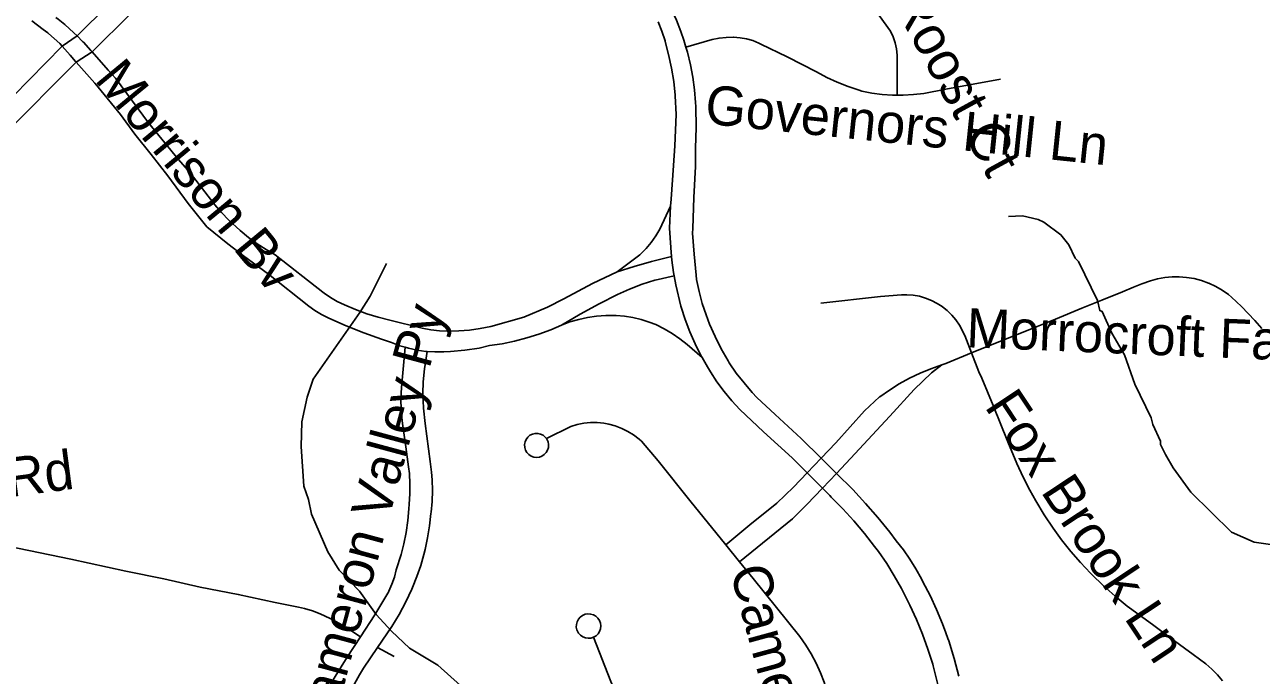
# Model space of a CAD drawing. Extents: x 1383679 to 1536984, y 460658 to 651027.
# Drawn here: x 1453839 to 1456840, y 514025 to 515604 of the extents above; entities that cross this region are included whole.
import ezdxf

# ---------------------------------------------------------------- set-up
doc = ezdxf.new("R2010")
doc.units = 0
for name, color, linetype in [('Exist Hydrographic Misc Water Feature', 7, 'Continuous'), ('Exist Road Non-System Type 51', 7, 'Continuous'), ('Exist Road Non-System Type 51 Label', 7, 'Continuous')]:
    doc.layers.add(name, color=color, linetype=linetype)

msp = doc.modelspace()

# ---------------------------------------------------------------- linework, layer by layer
at = {"layer": 'Exist Hydrographic Misc Water Feature'}
for points in [[(1456885.3, 514339.6), (1456823.5, 514348.2), (1456767.9, 514372), (1456669.8, 514469.4), (1456626.9, 514528.3), (1456607.6, 514560.7), (1456596, 514584.9), (1456596.2, 514592.9), (1456577, 514633.3), (1456573.3, 514649.4), (1456533.2, 514731.2), (1456508.3, 514802.7), (1456477.4, 514855.4), (1456454.4, 514907.9), (1456448.4, 514910), (1456442.9, 514934.1), (1456396.8, 515029.1), (1456388.9, 515037.3), (1456373.5, 515069.6), (1456354, 515094), (1456312.6, 515124.8), (1456298.8, 515131.1), (1456260.8, 515139.9), (1456226.8, 515138.6)], [(1454897, 514000.3), (1454841.9, 514049.5), (1454772.7, 514090.9), (1454729.5, 514131.8), (1454692.3, 514172.9), (1454651.4, 514229.5), (1454602.4, 514280.5), (1454575.2, 514325), (1454535, 514415.9), (1454527.7, 514452), (1454516.3, 514484.2), (1454510.3, 514580.4), (1454511.5, 514640.3), (1454524.7, 514700.1), (1454539.6, 514743.8), (1454652.9, 514905.4), (1454677.7, 514944.9), (1454717.3, 515024)]]:
    msp.add_lwpolyline(points, dxfattribs=at)
at = {"layer": 'Exist Road Non-System Type 51'}
for p, q in [((1453930.2, 515551.7), (1453949.5, 515529.7)), ((1454041.8, 515493.6), (1454003, 515537.5)), ((1453964.2, 515512.9), (1454009.1, 515461.8)), ((1455772.2, 514551.7), (1455738.2, 514516.1)), ((1455772.2, 514551.7), (1455809.3, 514515.1)), ((1455775.2, 514479), (1455738.2, 514516.1)), ((1455809.3, 514515.1), (1455775.2, 514479)), ((1455540.7, 514341.7), (1455574.3, 514300.2)), ((1454735.7, 514070.5), (1454695.6, 514092.2))]:
    msp.add_line(p, q, dxfattribs=at)
for points in [[(1455444.1, 515548.8), (1455438.8, 515566.3), (1455431.7, 515586.9), (1455420.8, 515615), (1455408.4, 515642.4), (1455394.6, 515669.2), (1455379.4, 515695.2), (1455363.6, 515719.3), (1455343.8, 515746), (1455322.7, 515771.8), (1455306.6, 515790), (1455224.3, 515873.6), (1455142, 515944.9), (1455080.4, 516000.6), (1454995.6, 516079.3), (1454979, 516098.3), (1454961.3, 516116.2), (1454942.5, 516133), (1454922.7, 516148.5), (1454920.2, 516150.3), (1454871.7, 516189.7), (1454829.1, 516228.8), (1454752.7, 516291.1), (1454702.4, 516335.1)], [(1454498.5, 516109.1), (1454418.8, 516037.3), (1454270.6, 515878.2), (1453966.5, 515576.3), (1453930.2, 515551.7), (1453651.8, 515268.2), (1453521.7, 515124), (1453345, 514948.3), (1453151.5, 514735.1), (1453131.5, 514709.3), (1453022, 514556.8), (1452980.8, 514495.7)], [(1455957, 515432.7), (1455956.6, 515515), (1455956.5, 515530.1), (1455954.8, 515545.2), (1455951.6, 515560), (1455946.9, 515574.4), (1455940.7, 515588.2), (1455940.7, 515588.3), (1455902.5, 515640.5)], [(1453789.9, 515337.9), (1453964.2, 515512.9), (1454003, 515537.5), (1454095.7, 515629.7)], [(1453884.2, 515592), (1453856.3, 515612.7)], [(1453966.5, 515576.3), (1453958.5, 515584.2), (1453936.3, 515604), (1453920.3, 515617), (1453914.3, 515621.3)], [(1455376.4, 515610.3), (1455385.5, 515587.6), (1455393.2, 515564.3), (1455393.5, 515563.2), (1455402, 515531.1), (1455408.9, 515498.6), (1455414.3, 515465.9), (1455418.1, 515432.9), (1455418.2, 515430.9), (1455420.2, 515385.6), (1455417.3, 515310.1), (1455414, 515261.8), (1455407.8, 515180.7), (1455406.9, 515163.1)], [(1453930.2, 515551.7), (1453924.7, 515557.9), (1453897.1, 515582.4), (1453895.2, 515583.9), (1453884.2, 515592)], [(1453981.7, 515561), (1453979.6, 515563.3), (1453966.5, 515576.3)], [(1454003, 515537.5), (1453999.6, 515541.4), (1453981.7, 515561)], [(1455444.1, 515548.8), (1455507.3, 515567.7), (1455524.3, 515571.1), (1455541.5, 515573), (1455558.9, 515573.3), (1455559.7, 515573.3), (1455575.4, 515572.1), (1455591, 515569.3), (1455606.2, 515565), (1455621, 515559.2), (1455626, 515556.8), (1455689.6, 515525.7), (1455761, 515489.3), (1455785.8, 515475.9), (1455811.3, 515464), (1455837.5, 515453.5), (1455864.2, 515444.5), (1455870.7, 515442.5), (1455895.5, 515437.7), (1455920.5, 515434.4), (1455945.7, 515432.7), (1455957, 515432.7)], [(1455772.2, 514551.7), (1455723.8, 514599.5), (1455660.2, 514657.7), (1455616.2, 514699.5), (1455605, 514711.4), (1455585, 514734.4), (1455566.3, 514758.3), (1455548.9, 514783.2), (1455546.1, 514787.8), (1455529.7, 514816.9), (1455514.7, 514846.8), (1455501.1, 514877.4), (1455492.7, 514899.4), (1455483.6, 514927.6), (1455475.9, 514956.2), (1455469.8, 514985.2), (1455468.6, 514996), (1455463.6, 515046.8), (1455460.3, 515097.7), (1455460.6, 515109.5), (1455463.2, 515184.7), (1455467.4, 515259.7), (1455467.6, 515304.2), (1455468.6, 515354.5), (1455467.9, 515404.9), (1455467.6, 515414.6), (1455465, 515445.4), (1455460.8, 515476.1), (1455455, 515506.6), (1455447.7, 515536.7), (1455444.1, 515548.8)], [(1453949.5, 515529.7), (1453962.8, 515514.5), (1453964.2, 515512.9)], [(1455277.1, 515004), (1455217.6, 514976), (1455147.7, 514938.3), (1455108.1, 514918.7), (1455050.5, 514894.3), (1454970.3, 514871.8), (1454944.8, 514866.6), (1454919, 514862.8), (1454893.1, 514860.7), (1454867.1, 514860.1), (1454846, 514860.8), (1454824.9, 514863.2), (1454804.1, 514867.1), (1454725.3, 514886.9), (1454697.1, 514893.8), (1454669.2, 514902.3), (1454641.9, 514912.3), (1454615.1, 514923.7), (1454597.9, 514931.9), (1454581.4, 514941.5), (1454565.8, 514952.5), (1454563, 514954.7), (1454447.4, 515045.1), (1454424.8, 515057.9), (1454403, 515072.1), (1454382.1, 515087.5), (1454362.2, 515104.2), (1454352.7, 515112.9), (1454334.3, 515129.8), (1454316.9, 515147.9), (1454300.7, 515167), (1454298.4, 515169.8), (1454240.9, 515244.5), (1454211.5, 515277.6), (1454139.4, 515365.4), (1454059.4, 515473.8), (1454041.8, 515493.6)], [(1454009.1, 515461.8), (1454017.6, 515452.1), (1454071.3, 515385.7), (1454106.8, 515337.7), (1454145.7, 515288.9), (1454186.9, 515236.6), (1454235.7, 515170.1), (1454280.8, 515113.4), (1454332, 515072.2), (1454370.4, 515042.6), (1454431, 514998.3), (1454528.4, 514920.6), (1454543.4, 514909.9), (1454559.2, 514900.5), (1454575.7, 514892.4), (1454577.6, 514891.6), (1454619.5, 514873.1), (1454662, 514856), (1454705, 514840.4), (1454729.7, 514832.2), (1454749.9, 514824.6), (1454762.3, 514821)], [(1455957, 515432.7), (1455970.9, 515432.6), (1455996.1, 515434.1), (1456021.2, 515437.1), (1456075, 515447.4), (1456105.7, 515453.3), (1456207.4, 515471.9)], [(1455406.9, 515163.1), (1455380.6, 515107.5), (1455370.8, 515091), (1455359.6, 515075.4), (1455347.2, 515060.7), (1455333.6, 515047.2), (1455331.7, 515045.5), (1455277.1, 515004)], [(1455408.9, 515041.5), (1455407.1, 515062.6), (1455407.1, 515063), (1455404.3, 515110), (1455406.9, 515163.1)], [(1455277.1, 515004), (1455318.5, 515017.3), (1455360.3, 515029.1), (1455408.9, 515041.5)], [(1455415.4, 514994.4), (1455413.9, 515002.4), (1455409.7, 515032.4), (1455408.9, 515041.5)], [(1455141.9, 514874.8), (1455187.4, 514901.4), (1455233.7, 514926.7), (1455277.7, 514949.1), (1455307.4, 514962.2), (1455337.7, 514973.9), (1455368.5, 514984.1), (1455369.1, 514984.2), (1455415.4, 514994.4)], [(1455483.4, 514796.1), (1455480.5, 514801.3), (1455466.4, 514829.6), (1455453.7, 514858.7), (1455442.5, 514888.3), (1455432.7, 514918.5), (1455432, 514921), (1455419.6, 514972.7), (1455415.4, 514994.4)], [(1456842, 514866.9), (1456824.9, 514885.8), (1456792.2, 514920.2), (1456768.5, 514942.9), (1456760.9, 514949.1), (1456745.8, 514959.6), (1456729.8, 514968.8), (1456713.3, 514976.3), (1456712.6, 514976.6), (1456695.4, 514982.8), (1456677.5, 514987.5), (1456659.2, 514990.5), (1456640.9, 514991.8), (1456624.3, 514991.8), (1456606.5, 514990.2), (1456588.8, 514987), (1456571.9, 514982.1), (1456550.5, 514975), (1456530.4, 514966.7), (1456503.5, 514955.6), (1456453.4, 514935.6), (1456404.8, 514915.6), (1456340.6, 514889.3), (1456296.5, 514871.3), (1456137.3, 514807.1)], [(1456137.3, 514807.1), (1456120.9, 514849.2), (1456107.9, 514874.6), (1456099.2, 514887.4), (1456089.2, 514899.3), (1456078.1, 514910), (1456075, 514912.5), (1456066, 514919.6), (1456053.8, 514927.4), (1456040.1, 514934.6), (1456025.6, 514940.4), (1456010.7, 514944.6), (1455995.4, 514947.4), (1455979.9, 514948.6), (1455967.4, 514948.4), (1455916.1, 514943.8), (1455771.2, 514928)], [(1455141.9, 514874.8), (1455162.6, 514882.4), (1455183.8, 514888.6), (1455205.4, 514893.3), (1455227.3, 514896.3), (1455249.3, 514897.9), (1455253.6, 514898), (1455274.3, 514898), (1455294.8, 514896.4), (1455315.2, 514893.2), (1455335.3, 514888.5), (1455355, 514882.3), (1455371.2, 514875.9), (1455391.4, 514865.8), (1455410.9, 514854.4), (1455429.5, 514841.6), (1455447.2, 514827.6), (1455483.4, 514796.1)], [(1454815.9, 514810.8), (1454834.6, 514809.6), (1454856.2, 514809.7), (1454872.8, 514810.9), (1454907.6, 514814.2), (1454942.2, 514819.1), (1454967.1, 514824.9), (1454997.6, 514829.6), (1455027.8, 514835.8), (1455057.7, 514843.6), (1455087.2, 514852.9), (1455116.1, 514863.7), (1455141.9, 514874.8)], [(1454762.3, 514821), (1454753.3, 514723.1), (1454752.4, 514696.1), (1454753.1, 514669.1), (1454755.4, 514642.2), (1454756.8, 514630.7), (1454763.9, 514579.3), (1454770.7, 514530.7), (1454772.7, 514514.4), (1454774.2, 514489.7), (1454774.2, 514465), (1454772.5, 514440.3), (1454771.2, 514428.8), (1454768.7, 514400.3), (1454764.6, 514371.9), (1454759, 514343.9), (1454752.5, 514318.5), (1454740.8, 514281.3), (1454736.3, 514263.3), (1454730.3, 514245.8), (1454722.8, 514228.9), (1454722.8, 514228.8), (1454689.2, 514171.4), (1454653.9, 514118)], [(1454695.6, 514092.2), (1454730.2, 514143.1), (1454747.7, 514172.7), (1454763.9, 514203.1), (1454778.6, 514234.2), (1454780.5, 514238.5), (1454791.1, 514264.5), (1454800.3, 514291.2), (1454807.9, 514318.3), (1454810.7, 514330), (1454817.1, 514358.9), (1454821.8, 514388), (1454825.1, 514417.4), (1454825.4, 514421), (1454827.7, 514447.1), (1454828.6, 514473.3), (1454827.8, 514499.4), (1454826.4, 514517.6), (1454823.3, 514544.1), (1454810.9, 514635.9), (1454807, 514673.1), (1454805.4, 514708.9), (1454805.9, 514736.9), (1454809.3, 514768.5), (1454815.9, 514810.8)], [(1454762.3, 514821), (1454770.6, 514818.5), (1454791.7, 514814), (1454813.1, 514811), (1454815.9, 514810.8)], [(1455738.2, 514516.1), (1455701.7, 514552.6), (1455632.3, 514615.9), (1455574.9, 514670.1), (1455555.2, 514691.4), (1455536.6, 514713.8), (1455519.3, 514737.2), (1455503.3, 514761.4), (1455496, 514773.6), (1455483.4, 514796.1)], [(1456137.3, 514807.1), (1456075, 514781.9), (1456065.4, 514778)], [(1456746.2, 514011.6), (1456733.8, 514026.5), (1456720.2, 514040.3), (1456705.5, 514052.8), (1456674.7, 514075.3), (1456620.8, 514115), (1456576, 514148.2), (1456520.9, 514188.5), (1456515, 514193.1), (1456485.4, 514217.3), (1456456.8, 514242.7), (1456429.2, 514269.3), (1456425.8, 514272.8), (1456401.3, 514298.8), (1456378, 514325.7), (1456355.9, 514353.6), (1456335.1, 514382.3), (1456313.4, 514414.7), (1456293, 514448), (1456278.3, 514474.3), (1456262.1, 514506.1), (1456247.4, 514538.6), (1456225.6, 514591.2), (1456189.6, 514679.6), (1456162.1, 514745.9), (1456155, 514761.8), (1456137.3, 514807.1)], [(1456065.4, 514778), (1456038.6, 514768.8), (1456012.4, 514758), (1455986.7, 514745.8), (1455961.8, 514732.2), (1455937.7, 514717.3), (1455914.5, 514701), (1455914, 514700.6), (1455877.5, 514666.6), (1455808.1, 514589.4), (1455772.2, 514551.7)], [(1456065.4, 514778), (1456040, 514758.6), (1455997.9, 514718.8), (1455939.2, 514654.2), (1455843.2, 514550.9), (1455809.3, 514515.1)], [(1455105.4, 514599.3), (1455164.6, 514628.7), (1455180.1, 514633.4), (1455196, 514636.6), (1455212.2, 514638.2), (1455228.4, 514638.2), (1455244.6, 514636.6), (1455256.7, 514634.4), (1455272.6, 514630.1), (1455288.1, 514624.2), (1455302.9, 514616.9), (1455317, 514608.3), (1455330.2, 514598.3), (1455336, 514593.3), (1455377, 514545.3), (1455453.4, 514449.3), (1455540.7, 514341.7)], [(1455105.4, 514599.3), (1455106.6, 514597.8), (1455109.3, 514591.5), (1455110.5, 514584.9), (1455110.1, 514578.1), (1455108.2, 514571.6), (1455104.8, 514565.7), (1455104.8, 514565.7), (1455100.2, 514560.8), (1455094.5, 514557), (1455088.2, 514554.7), (1455081.4, 514553.9), (1455074.7, 514554.7), (1455068.3, 514557), (1455062.7, 514560.7), (1455058, 514565.6), (1455054.6, 514571.4), (1455052.6, 514577.9), (1455052.2, 514584.7), (1455053.4, 514591.4), (1455056.1, 514597.6), (1455060.1, 514603), (1455065.3, 514607.4), (1455071.3, 514610.5), (1455077.9, 514612), (1455084.7, 514612.1), (1455091.2, 514610.5), (1455097.3, 514607.5), (1455102.5, 514603.2), (1455105.4, 514599.3)], [(1455738.2, 514516.1), (1455705.3, 514481.7), (1455664.9, 514442.9), (1455599.1, 514390), (1455540.7, 514341.7)], [(1455809.3, 514515.1), (1455849.3, 514475.5), (1455880.2, 514442.3), (1455910, 514408), (1455938.5, 514372.6), (1455954.5, 514351.7), (1455971.7, 514329.9), (1455987.7, 514307.2), (1456002.3, 514283.6), (1456015.6, 514259.2), (1456019.2, 514251.9), (1456036.6, 514218.5), (1456052.5, 514184.4), (1456067, 514149.7), (1456075, 514127.9), (1456080, 514114.3), (1456081.9, 514108.8), (1456094.8, 514065.9), (1456106.2, 514022.6)], [(1455775.2, 514479), (1455737.8, 514439.4), (1455702.7, 514404.4), (1455574.3, 514300.2)], [(1456057.2, 513996.4), (1456044, 514048), (1456042.9, 514052), (1456031.2, 514088.7), (1456017.9, 514124.8), (1456003.3, 514160.4), (1455987.1, 514195.3), (1455982.6, 514204.6), (1455966.8, 514235.9), (1455949.7, 514266.5), (1455931.2, 514296.3), (1455911.4, 514325.2), (1455902, 514337.9), (1455877.5, 514369.3), (1455851.8, 514399.8), (1455824.9, 514429.2), (1455796.8, 514457.5), (1455793.1, 514461.1), (1455775.2, 514479)], [(1454653.9, 514118), (1454625.9, 514137.4), (1454603.4, 514150.9), (1454580.2, 514163.1), (1454556.3, 514173.9), (1454537.7, 514181.2), (1454518.4, 514186.9), (1454504, 514190.2), (1454446.8, 514201.8), (1454357.5, 514221.3), (1454265.3, 514239.1), (1454177, 514258.9), (1454084.2, 514278), (1453950.7, 514306.6), (1453798.3, 514338.6)], [(1455574.3, 514300.2), (1455606.9, 514260.1), (1455720.1, 514119.4), (1455734.8, 514098.5), (1455748.1, 514076.8), (1455760.1, 514054.3), (1455770.7, 514031.1), (1455779.4, 514008.3), (1455786.6, 513981.6), (1455792.4, 513954.5), (1455796.5, 513927.1), (1455797.5, 513916.5)], [(1455219.5, 514117.3), (1455213.5, 514115.3), (1455206.7, 514114.8), (1455199.9, 514115.7), (1455193.6, 514118.2), (1455187.9, 514122.1), (1455183.3, 514127.2), (1455182.3, 514128.8), (1455179.3, 514135), (1455177.9, 514141.7), (1455178, 514148.5), (1455179.7, 514155.1), (1455182.9, 514161.2), (1455187.4, 514166.4), (1455192.9, 514170.4), (1455199.2, 514173.1), (1455205.9, 514174.2), (1455212.7, 514173.8), (1455219.3, 514171.8), (1455225.2, 514168.4), (1455230.2, 514163.8), (1455234, 514158.1), (1455236.4, 514151.7), (1455237.3, 514144.9), (1455236.6, 514138.1), (1455234.4, 514131.6), (1455230.7, 514125.8), (1455225.8, 514121), (1455220, 514117.5), (1455219.5, 514117.3)], [(1454653.9, 514118), (1454621.7, 514069.3), (1454593, 514022.3), (1454567.8, 513979.8), (1454543.9, 513936.4), (1454532.2, 513914), (1454516.6, 513877), (1454502.3, 513839.4), (1454494.6, 513816.8), (1454459.4, 513727.8), (1454413.8, 513610), (1454391.1, 513552.9), (1454378.8, 513522.8), (1454335.9, 513413.9)], [(1455219.5, 514117.3), (1455261.8, 514010), (1455267.9, 513994.5), (1455275.4, 513979.6), (1455284.4, 513965.4), (1455294.6, 513952.2), (1455306, 513940), (1455318.2, 513929.2), (1455332.7, 513918.1), (1455348.1, 513908.3), (1455364.3, 513899.9), (1455381.2, 513892.9), (1455398.6, 513887.4), (1455416.4, 513883.4), (1455430.8, 513881.3), (1455460.3, 513880.7), (1455523, 513887.4), (1455656.2, 513901.5), (1455797.5, 513916.5)], [(1454384.6, 513393), (1454419.6, 513476.3), (1454449.9, 513552.5), (1454461.7, 513588.9), (1454472.2, 513622.2), (1454482.1, 513649.5), (1454512.6, 513726.8), (1454558, 513832.7), (1454588.5, 513902.4), (1454611.4, 513950.2), (1454635.6, 513997.3), (1454651.6, 514025.8), (1454661.7, 514042.3), (1454695.6, 514092.2)]]:
    msp.add_lwpolyline(points, dxfattribs=at)

# ---------------------------------------------------------------- texts
at = {"layer": 'Exist Road Non-System Type 51 Label'}
for s, rotation, p in [('Doves Roost Ct', 298.6314, (1455752.2, 516007.8)), ('Morrison Bv', 309.4952, (1454006.5, 515469.6)), ('Governors Hill Ln', 354.0665, (1455487.4, 515364.1)), ('Cameron Valley Py', 74.8929, (1454576.5, 513860)), ('Morrocroft Farms Ln', 357.6544, (1456123.3, 514821.1)), ('Fox Brook Ln', 303.4727, (1456167.3, 514677.2)), ('Coltsgate Rd', 7.4956, (1453234.4, 514382.4)), ('Cameron Oaks Dr', 285.252, (1455550.1, 514279.9))]:
    msp.add_text(s, height=95, rotation=rotation, dxfattribs=at).set_placement(p)

doc.saveas('drawing.dxf')
